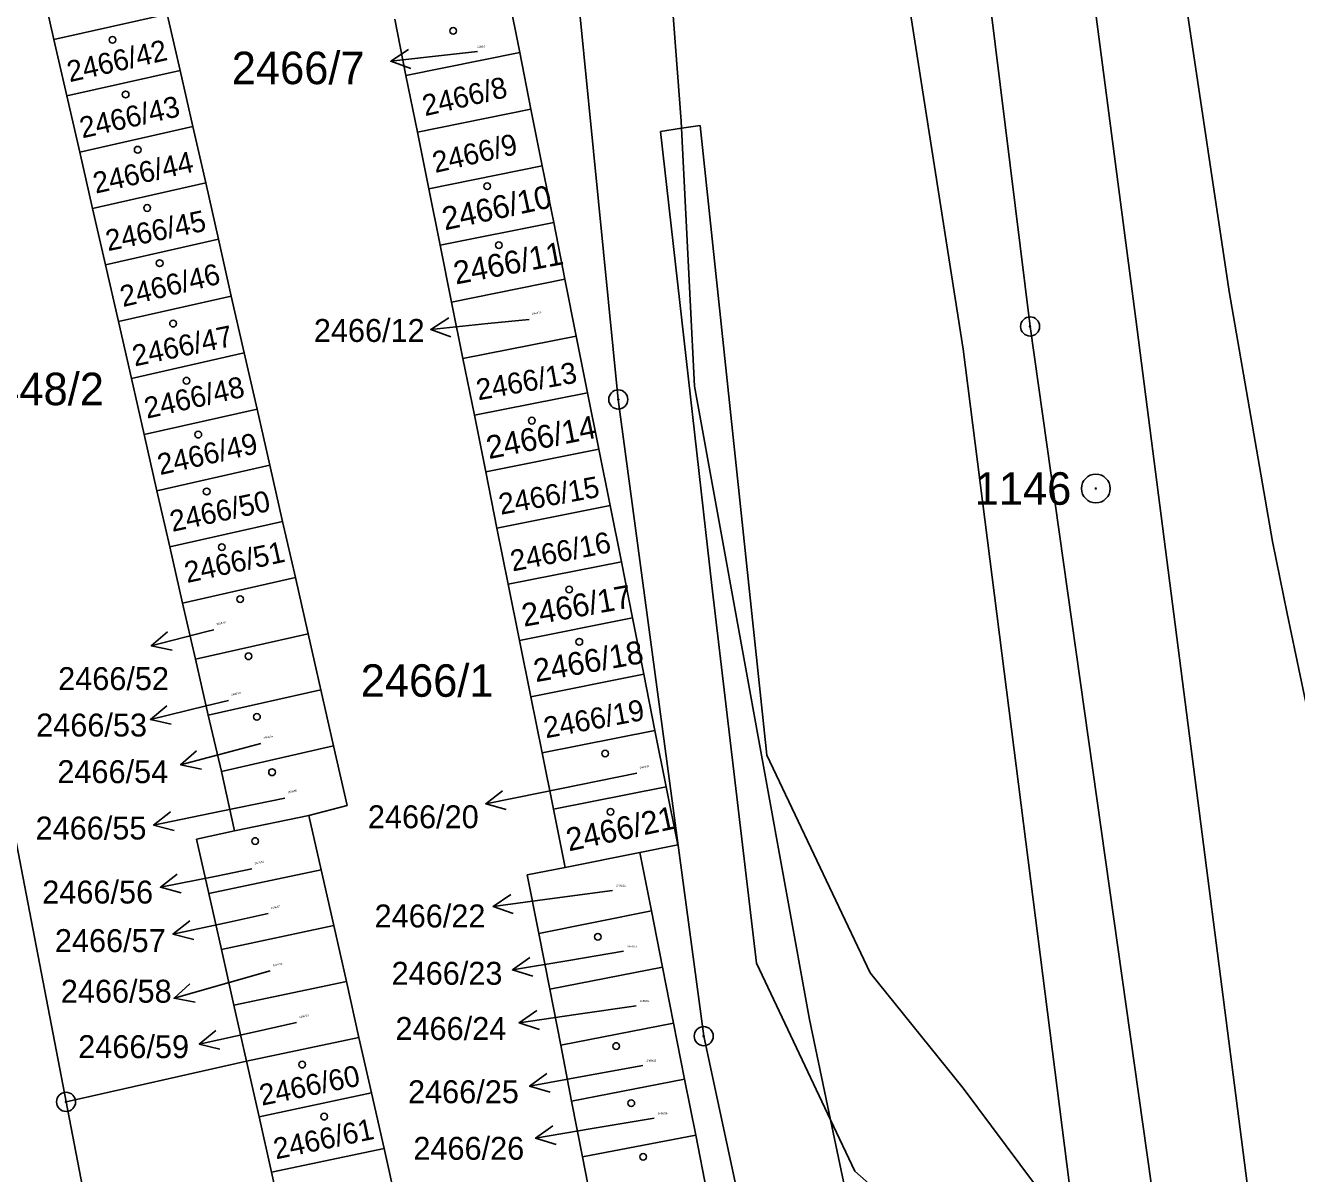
# Model space of a CAD drawing. Extents: x -736345 to -729997, y -1130177 to -1122501.
# Drawn here: x -733345 to -733278.5, y -1127631.3 to -1127571.2 of the extents above; entities that cross this region are included whole.
import ezdxf

# ---------------------------------------------------------------- set-up
doc = ezdxf.new("R2010")
doc.units = 0
for name, color, linetype in [('Vrstva 1', 7, 'Continuous'), ('Vrstva 10', 7, 'Continuous'), ('Vrstva 16', 7, 'Continuous'), ('Vrstva 17', 7, 'Continuous'), ('Vrstva 18', 7, 'Continuous'), ('Vrstva 19', 7, 'Continuous'), ('Vrstva 25', 7, 'Continuous'), ('Vrstva 4', 7, 'Continuous')]:
    doc.layers.add(name, color=color, linetype=linetype)

msp = doc.modelspace()

# ---------------------------------------------------------------- linework, layer by layer
at = {"layer": 'Vrstva 1'}
for points in [[(-733297.64, -1127544.88), (-733292.42, -1127586.98)], [(-733318.09, -1127549.34), (-733313.97, -1127590.8)], [(-733344.21, -1127568.84), (-733343.5, -1127571.97)], [(-733319.72, -1127569.68), (-733319.13, -1127572.65)], [(-733282, -1127585.15), (-733284.29, -1127569.9)], [(-733343.5, -1127571.97), (-733337.57, -1127570.63)], [(-733336.9, -1127573.58), (-733337.57, -1127570.63)], [(-733325.08, -1127573.85), (-733325.67, -1127570.89)], [(-733343.5, -1127571.97), (-733342.82, -1127574.91)], [(-733319.13, -1127572.65), (-733325.08, -1127573.85)], [(-733318.54, -1127575.61), (-733319.13, -1127572.65)], [(-733342.82, -1127574.91), (-733336.9, -1127573.58)], [(-733336.23, -1127576.52), (-733336.9, -1127573.58)], [(-733325.08, -1127573.85), (-733324.48, -1127576.81)], [(-733342.82, -1127574.91), (-733342.15, -1127577.86)], [(-733324.48, -1127576.81), (-733318.54, -1127575.61)], [(-733318.54, -1127575.61), (-733317.95, -1127578.57)], [(-733342.15, -1127577.86), (-733336.23, -1127576.52)], [(-733336.23, -1127576.52), (-733335.56, -1127579.47)], [(-733310.66, -1127576.61), (-733309.69, -1127576.47)], [(-733306.2, -1127609.42), (-733309.69, -1127576.47)], [(-733323.89, -1127579.77), (-733324.48, -1127576.81)], [(-733310.66, -1127576.61), (-733311.76, -1127576.77)], [(-733311.76, -1127576.77), (-733309.08, -1127600.53)], [(-733341.48, -1127580.8), (-733342.15, -1127577.86)], [(-733317.95, -1127578.57), (-733323.89, -1127579.77)], [(-733317.95, -1127578.57), (-733317.35, -1127581.54)], [(-733335.56, -1127579.47), (-733341.48, -1127580.8)], [(-733334.89, -1127582.41), (-733335.56, -1127579.47)], [(-733323.89, -1127579.77), (-733323.29, -1127582.73)], [(-733341.48, -1127580.8), (-733340.81, -1127583.75)], [(-733323.29, -1127582.73), (-733317.35, -1127581.54)], [(-733317.35, -1127581.54), (-733316.76, -1127584.51)], [(-733340.81, -1127583.75), (-733334.89, -1127582.41)], [(-733334.89, -1127582.41), (-733334.22, -1127585.39)], [(-733322.69, -1127585.7), (-733323.29, -1127582.73)], [(-733340.13, -1127586.72), (-733340.81, -1127583.75)], [(-733316.76, -1127584.51), (-733322.69, -1127585.7)], [(-733316.76, -1127584.51), (-733316.17, -1127587.48)], [(-733279.73, -1127598.23), (-733282, -1127585.15)], [(-733334.22, -1127585.39), (-733340.13, -1127586.72)], [(-733333.54, -1127588.36), (-733334.22, -1127585.39)], [(-733322.69, -1127585.7), (-733322.1, -1127588.66)], [(-733340.13, -1127586.72), (-733339.45, -1127589.7)], [(-733292.42, -1127586.98), (-733283.68, -1127648.85)], [(-733322.1, -1127588.66), (-733316.17, -1127587.48)], [(-733316.17, -1127587.48), (-733315.58, -1127590.45)], [(-733339.45, -1127589.7), (-733333.54, -1127588.36)], [(-733333.54, -1127588.36), (-733332.87, -1127591.31)], [(-733322.1, -1127588.66), (-733321.5, -1127591.62)], [(-733342.87, -1127627.56), (-733350.25, -1127589.27)], [(-733338.78, -1127592.64), (-733339.45, -1127589.7)], [(-733315.58, -1127590.45), (-733321.5, -1127591.62)], [(-733315.58, -1127590.45), (-733314.99, -1127593.41)], [(-733313.97, -1127590.8), (-733309.5, -1127624.12)], [(-733332.87, -1127591.31), (-733338.78, -1127592.64)], [(-733332.21, -1127594.24), (-733332.87, -1127591.31)], [(-733321.5, -1127591.62), (-733320.91, -1127594.58)], [(-733338.78, -1127592.64), (-733338.11, -1127595.58)], [(-733320.91, -1127594.58), (-733314.99, -1127593.41)], [(-733314.4, -1127596.35), (-733314.99, -1127593.41)], [(-733338.11, -1127595.58), (-733332.21, -1127594.24)], [(-733332.21, -1127594.24), (-733331.54, -1127597.18)], [(-733320.91, -1127594.58), (-733320.32, -1127597.53)], [(-733337.44, -1127598.51), (-733338.11, -1127595.58)], [(-733320.32, -1127597.53), (-733314.4, -1127596.35)], [(-733314.4, -1127596.35), (-733313.81, -1127599.29)], [(-733337.44, -1127598.51), (-733331.54, -1127597.18)], [(-733331.54, -1127597.18), (-733330.87, -1127600.12)], [(-733319.73, -1127600.47), (-733320.32, -1127597.53)], [(-733278.97, -1127602), (-733279.73, -1127598.23)], [(-733336.77, -1127601.46), (-733337.44, -1127598.51)], [(-733313.81, -1127599.29), (-733319.73, -1127600.47)], [(-733313.81, -1127599.29), (-733313.23, -1127602.23)], [(-733330.87, -1127600.12), (-733336.77, -1127601.46)], [(-733330.2, -1127603.06), (-733330.87, -1127600.12)], [(-733319.14, -1127603.42), (-733319.73, -1127600.47)], [(-733309.08, -1127600.53), (-733306.73, -1127620.3)], [(-733336.77, -1127601.46), (-733336.1, -1127604.39)], [(-733313.23, -1127602.23), (-733319.14, -1127603.42)], [(-733312.64, -1127605.18), (-733313.23, -1127602.23)], [(-733274.21, -1127624.71), (-733278.97, -1127602)], [(-733336.1, -1127604.39), (-733330.2, -1127603.06)], [(-733330.2, -1127603.06), (-733329.54, -1127605.99)], [(-733319.14, -1127603.42), (-733318.54, -1127606.36)], [(-733335.43, -1127607.32), (-733336.1, -1127604.39)], [(-733318.54, -1127606.36), (-733312.64, -1127605.18)], [(-733312.05, -1127608.12), (-733312.64, -1127605.18)], [(-733335.43, -1127607.32), (-733329.54, -1127605.99)], [(-733329.54, -1127605.99), (-733328.87, -1127608.93)], [(-733318.54, -1127606.36), (-733317.95, -1127609.3)], [(-733334.74, -1127610.27), (-733335.43, -1127607.32)], [(-733317.95, -1127609.3), (-733312.05, -1127608.12)], [(-733312.05, -1127608.12), (-733311.47, -1127611.07)], [(-733334.74, -1127610.27), (-733328.87, -1127608.93)], [(-733328.87, -1127608.93), (-733328.16, -1127612.05)], [(-733317.36, -1127612.25), (-733317.95, -1127609.3)], [(-733300.79, -1127620.8), (-733306.2, -1127609.42)], [(-733334.05, -1127613.37), (-733334.74, -1127610.27)], [(-733311.47, -1127611.07), (-733317.36, -1127612.25)], [(-733310.86, -1127614.11), (-733311.47, -1127611.07)], [(-733328.16, -1127612.05), (-733330.16, -1127612.58)], [(-733316.75, -1127615.29), (-733317.36, -1127612.25)], [(-733330.16, -1127612.58), (-733334.05, -1127613.37)], [(-733329.52, -1127615.41), (-733330.16, -1127612.58)], [(-733334.05, -1127613.37), (-733336.04, -1127613.82)], [(-733336.04, -1127613.82), (-733335.4, -1127616.65)], [(-733310.86, -1127614.11), (-733312.84, -1127614.51)], [(-733312.84, -1127614.51), (-733316.75, -1127615.29)], [(-733312.84, -1127614.51), (-733312.24, -1127617.57)], [(-733335.4, -1127616.65), (-733329.52, -1127615.41)], [(-733329.52, -1127615.41), (-733328.86, -1127618.33)], [(-733316.75, -1127615.29), (-733318.73, -1127615.68)], [(-733318.13, -1127618.74), (-733318.73, -1127615.68)], [(-733334.74, -1127619.58), (-733335.4, -1127616.65)], [(-733312.24, -1127617.57), (-733318.13, -1127618.74)], [(-733311.66, -1127620.51), (-733312.24, -1127617.57)], [(-733334.74, -1127619.58), (-733328.86, -1127618.33)], [(-733328.86, -1127618.33), (-733328.2, -1127621.26)], [(-733318.13, -1127618.74), (-733317.56, -1127621.67)], [(-733334.09, -1127622.5), (-733334.74, -1127619.58)], [(-733306.73, -1127620.3), (-733302.86, -1127628.5)], [(-733317.56, -1127621.67), (-733311.66, -1127620.51)], [(-733311.66, -1127620.51), (-733311.08, -1127623.44)], [(-733295.93, -1127626.84), (-733300.79, -1127620.8)], [(-733328.2, -1127621.26), (-733334.09, -1127622.5)], [(-733327.54, -1127624.19), (-733328.2, -1127621.26)], [(-733316.98, -1127624.59), (-733317.56, -1127621.67)], [(-733334.09, -1127622.5), (-733333.43, -1127625.43)], [(-733311.08, -1127623.44), (-733316.98, -1127624.59)], [(-733310.5, -1127626.38), (-733311.08, -1127623.44)], [(-733333.43, -1127625.43), (-733327.54, -1127624.19)], [(-733327.54, -1127624.19), (-733326.88, -1127627.09)], [(-733309.5, -1127624.12), (-733303.67, -1127651.28)], [(-733316.98, -1127624.59), (-733316.41, -1127627.52)], [(-733342.87, -1127627.56), (-733333.43, -1127625.43)], [(-733332.77, -1127628.34), (-733333.43, -1127625.43)], [(-733316.41, -1127627.52), (-733310.5, -1127626.38)], [(-733309.92, -1127629.31), (-733310.5, -1127626.38)], [(-733289.99, -1127634.8), (-733295.93, -1127626.84)], [(-733339.71, -1127643.99), (-733342.87, -1127627.56)], [(-733326.88, -1127627.09), (-733332.77, -1127628.34)], [(-733326.22, -1127630), (-733326.88, -1127627.09)], [(-733316.41, -1127627.52), (-733315.84, -1127630.44)], [(-733332.77, -1127628.34), (-733332.12, -1127631.24)], [(-733302.86, -1127628.5), (-733301.59, -1127631.18)], [(-733315.84, -1127630.44), (-733309.92, -1127629.31)], [(-733309.92, -1127629.31), (-733309.34, -1127632.26)], [(-733332.12, -1127631.24), (-733326.22, -1127630)], [(-733326.22, -1127630), (-733325.57, -1127632.91)], [(-733315.26, -1127633.39), (-733315.84, -1127630.44)], [(-733331.47, -1127634.15), (-733332.12, -1127631.24)], [(-733301.59, -1127631.18), (-733289.05, -1127642.27)]]:
    msp.add_lwpolyline(points, dxfattribs=at)
at = {"layer": 'Vrstva 10'}
for points in [[(-733294.39, -1127529.35), (-733286.88, -1127586.59)], [(-733277.96, -1127655.94), (-733286.88, -1127586.59)]]:
    msp.add_lwpolyline(points, dxfattribs=at)
at = {"layer": 'Vrstva 16'}
for points in [[(-733321.34, -1127572.59), (-733322.9, -1127572.77)], [(-733318.64, -1127586.61), (-733320.8, -1127586.83)], [(-733335.13, -1127602.85), (-733335.5, -1127602.95)], [(-733334.36, -1127606.55), (-733335.54, -1127606.84)], [(-733332.68, -1127608.8), (-733333.98, -1127609.15)], [(-733313, -1127610.36), (-733317.97, -1127611.37)], [(-733331.42, -1127611.66), (-733335.35, -1127612.47)], [(-733333.15, -1127615.37), (-733334.99, -1127615.74)], [(-733314.28, -1127616.49), (-733317.55, -1127616.94)], [(-733332.29, -1127617.71), (-733334.34, -1127618.15)], [(-733313.7, -1127619.68), (-733316.55, -1127620.16)], [(-733332.19, -1127620.71), (-733334.33, -1127621.32)], [(-733313.04, -1127622.53), (-733316.19, -1127622.99)], [(-733330.81, -1127623.41), (-733332.97, -1127623.89)], [(-733312.69, -1127625.65), (-733315.66, -1127626.2)], [(-733312.1, -1127628.41), (-733315.34, -1127628.96)]]:
    msp.add_lwpolyline(points, dxfattribs=at)
at = {"layer": 'Vrstva 25'}
for points in [[(-733324.833, -1127573.486), (-733325.881, -1127573.099), (-733324.942, -1127572.493)], [(-733322.9, -1127572.77), (-733325.881, -1127573.099)], [(-733322.739, -1127587.529), (-733323.784, -1127587.133), (-733322.84, -1127586.535)], [(-733320.8, -1127586.83), (-733323.784, -1127587.133)], [(-733335.5, -1127602.95), (-733338.407, -1127603.69)], [(-733337.314, -1127603.928), (-733338.407, -1127603.69), (-733337.561, -1127602.959)], [(-733337.364, -1127607.799), (-733338.454, -1127607.55), (-733337.601, -1127606.828)], [(-733335.54, -1127606.84), (-733338.454, -1127607.55)], [(-733333.98, -1127609.15), (-733336.879, -1127609.921)], [(-733335.784, -1127610.147), (-733336.879, -1127609.921), (-733336.041, -1127609.181)], [(-733319.831, -1127612.255), (-733320.91, -1127611.962), (-733320.029, -1127611.276)], [(-733317.97, -1127611.37), (-733320.91, -1127611.962)], [(-733337.208, -1127613.361), (-733338.288, -1127613.073), (-733337.409, -1127612.383)], [(-733335.35, -1127612.47), (-733338.288, -1127613.073)], [(-733336.851, -1127616.625), (-733337.93, -1127616.332), (-733337.049, -1127615.646)], [(-733334.99, -1127615.74), (-733337.93, -1127616.332)], [(-733319.464, -1127617.703), (-733320.522, -1127617.341), (-733319.598, -1127616.713)], [(-733317.55, -1127616.94), (-733320.522, -1127617.341)], [(-733336.19, -1127619.058), (-733337.273, -1127618.778), (-733336.4, -1127618.081)], [(-733334.34, -1127618.15), (-733337.273, -1127618.778)], [(-733318.44, -1127620.983), (-733319.508, -1127620.655), (-733318.605, -1127619.997)], [(-733316.55, -1127620.16), (-733319.508, -1127620.655)], [(-733334.33, -1127621.32), (-733337.216, -1127622.136)], [(-733336.118, -1127622.345), (-733337.216, -1127622.136), (-733336.39, -1127621.383)], [(-733318.096, -1127623.773), (-733319.158, -1127623.423), (-733318.241, -1127622.784)], [(-733316.19, -1127622.99), (-733319.158, -1127623.423)], [(-733334.815, -1127624.807), (-733335.9, -1127624.534), (-733335.03, -1127623.832)], [(-733332.97, -1127623.89), (-733335.9, -1127624.534)], [(-733317.535, -1127627.056), (-733318.609, -1127626.746), (-733317.717, -1127626.073)], [(-733315.66, -1127626.2), (-733318.609, -1127626.746)], [(-733317.227, -1127629.789), (-733318.297, -1127629.465), (-733317.395, -1127628.805)], [(-733315.34, -1127628.96), (-733318.297, -1127629.465)]]:
    msp.add_lwpolyline(points, dxfattribs=at)
for centre, radius in [((-733340.44, -1127571.98), 0.175), ((-733322.61, -1127571.51), 0.175), ((-733339.75, -1127574.84), 0.175), ((-733339.12, -1127577.73), 0.175), ((-733320.83, -1127579.64), 0.175), ((-733338.62, -1127580.78), 0.175), ((-733320.22, -1127582.73), 0.175), ((-733337.97, -1127583.67), 0.175), ((-733292.42, -1127586.98), 0.5), ((-733337.27, -1127586.83), 0.175), ((-733292.42, -1127586.98), 0.032), ((-733336.57, -1127589.82), 0.175), ((-733313.97, -1127590.8), 0.5), ((-733313.97, -1127590.8), 0.032), ((-733318.49, -1127591.91), 0.175), ((-733335.95, -1127592.64), 0.175), ((-733288.98, -1127595.46), 0.75), ((-733335.51, -1127595.62), 0.175), ((-733288.98, -1127595.46), 0.032), ((-733334.72, -1127598.53), 0.175), ((-733333.76, -1127601.25), 0.175), ((-733316.54, -1127600.75), 0.175), ((-733316.01, -1127603.48), 0.175), ((-733333.32, -1127604.24), 0.175), ((-733332.88, -1127607.41), 0.175), ((-733314.66, -1127609.33), 0.175), ((-733332.09, -1127610.31), 0.175), ((-733314.38, -1127612.38), 0.175), ((-733332.97, -1127613.91), 0.175), ((-733315.04, -1127618.92), 0.175), ((-733309.5, -1127624.12), 0.5), ((-733309.5, -1127624.12), 0.032), ((-733314.08, -1127624.64), 0.175), ((-733330.51, -1127625.61), 0.175), ((-733342.87, -1127627.56), 0.5), ((-733342.87, -1127627.56), 0.032), ((-733313.29, -1127627.63), 0.175), ((-733329.36, -1127628.33), 0.175), ((-733312.67, -1127630.44), 0.175)]:
    msp.add_circle(centre, radius, dxfattribs=at)
at = {"layer": 'Vrstva 4'}
for points in [[(-733304.91, -1127530.9), (-733295.92, -1127588.16)], [(-733313.9, -1127533.67), (-733310.68, -1127576.23)], [(-733310.68, -1127576.23), (-733310.66, -1127576.61)], [(-733310.66, -1127576.61), (-733309.99, -1127590.1)], [(-733295.92, -1127588.16), (-733289.99, -1127634.8)], [(-733309.99, -1127590.1), (-733303.96, -1127623.25)], [(-733303.96, -1127623.25), (-733302.86, -1127628.5)], [(-733302.86, -1127628.5), (-733296.82, -1127657.23)]]:
    msp.add_lwpolyline(points, dxfattribs=at)

# ---------------------------------------------------------------- texts
at = {"layer": 'Vrstva 16'}
for s, height, p in [('2466/7', 1.7, (-733334.198, -1127574.3)), ('2466/12', 1.2, (-733329.903, -1127587.79)), ('2448/2', 1.7, (-733347.84, -1127591.1)), ('2466/52', 1.2, (-733343.283, -1127606.01)), ('2466/53', 1.2, (-733344.433, -1127608.44)), ('2466/54', 1.2, (-733343.323, -1127610.88)), ('2466/20', 1.2, (-733327.073, -1127613.24)), ('2466/55', 1.2, (-733344.463, -1127613.83)), ('2466/56', 1.2, (-733344.113, -1127617.18)), ('2466/22', 1.2, (-733326.723, -1127618.43)), ('2466/57', 1.2, (-733343.453, -1127619.72)), ('2466/23', 1.2, (-733325.833, -1127621.43)), ('2466/58', 1.2, (-733343.143, -1127622.37)), ('2466/24', 1.2, (-733325.633, -1127624.32)), ('2466/59', 1.2, (-733342.233, -1127625.27)), ('2466/25', 1.2, (-733324.973, -1127627.63)), ('2466/26', 1.2, (-733324.693, -1127630.59))]:
    msp.add_text(s, height=height, dxfattribs=at).set_placement(p)
at = {"layer": 'Vrstva 17'}
msp.add_text('1146', height=1.7, dxfattribs=at).set_placement((-733295.321, -1127596.31))
at = {"layer": 'Vrstva 18'}
for s, height, rotation, p in [('2466/8', 1.1, 13.10011, (-733324.081, -1127575.98)), ('2466/9', 1.1, 13.0001, (-733323.551, -1127578.951)), ('2466/12', 0.1, 11.80009, (-733318.486, -1127586.374)), ('2466/13', 1.1, 10.20008, (-733321.299, -1127590.848)), ('2466/15', 1.1, 10.30008, (-733320.119, -1127596.838)), ('2466/16', 1.1, 11.10009, (-733319.503, -1127599.806)), ('2466/19', 1.1, 10.60008, (-733317.761, -1127608.537)), ('2466/57', 0.1, 11.60009, (-733332.135, -1127617.474)), ('2466/58', 0.1, 11.60009, (-733332.035, -1127620.474)), ('2466/59', 0.1, 11.50009, (-733330.654, -1127623.175))]:
    msp.add_text(s, height=height, rotation=rotation, dxfattribs=at).set_placement(p)
for s, height, p in [('2466/1', 1.7, (-733327.45, -1127606.36)), ('2466/22', 0.1, (-733314.08, -1127616.29)), ('2466/24', 0.1, (-733312.84, -1127622.33))]:
    msp.add_text(s, height=height, dxfattribs=at).set_placement(p)
at = {"layer": 'Vrstva 19'}
for s, height, rotation, p in [('2466/42', 1.1, 12.8001, (-733342.68, -1127574.201)), ('2466/43', 1.1, 12.8001, (-733342.02, -1127577.141)), ('2466/44', 1.1, 12.6001, (-733341.319, -1127580.032)), ('2466/10', 1.2, 12.1001, (-733323.047, -1127581.953)), ('2466/45', 1.1, 11.80009, (-733340.676, -1127583.044)), ('2466/11', 1.2, 10.70009, (-733322.471, -1127584.787)), ('2466/46', 1.1, 13.50011, (-733339.893, -1127585.969)), ('2466/47', 1.1, 11.80009, (-733339.276, -1127589.074)), ('2466/48', 1.1, 12.7001, (-733338.639, -1127591.811)), ('2466/14', 1.2, 11.20009, (-733320.743, -1127593.925)), ('2466/49', 1.1, 12.6001, (-733337.949, -1127594.762)), ('2466/50', 1.1, 12.1001, (-733337.307, -1127597.733)), ('2466/51', 1.1, 12.3001, (-733336.538, -1127600.412)), ('2466/17', 1.2, 10.20008, (-733318.909, -1127602.698)), ('2466/52', 0.1, 13.20011, (-733334.981, -1127602.61)), ('2466/18', 1.2, 10.10008, (-733318.289, -1127605.599)), ('2466/53', 0.1, 13.20011, (-733334.211, -1127606.31)), ('2466/54', 0.1, 11.80009, (-733332.526, -1127608.564)), ('2466/20', 0.1, 10.90009, (-733312.842, -1127610.126)), ('2466/55', 0.1, 12.7001, (-733331.269, -1127611.421)), ('2466/21', 1.2, 12.1001, (-733316.557, -1127614.453)), ('2466/56', 0.1, 11.60009, (-733332.995, -1127615.134)), ('2466/60', 1.1, 11.60009, (-733332.625, -1127627.764)), ('2466/61', 1.1, 11.80009, (-733331.886, -1127630.574))]:
    msp.add_text(s, height=height, rotation=rotation, dxfattribs=at).set_placement(p)
for s, p in [('2466/7', (-733321.354, -1127572.39)), ('2466/23', (-733313.5, -1127619.48)), ('2466/25', (-733312.49, -1127625.45)), ('2466/26', (-733311.9, -1127628.21))]:
    msp.add_text(s, height=0.1, dxfattribs=at).set_placement(p)

doc.saveas('drawing.dxf')
